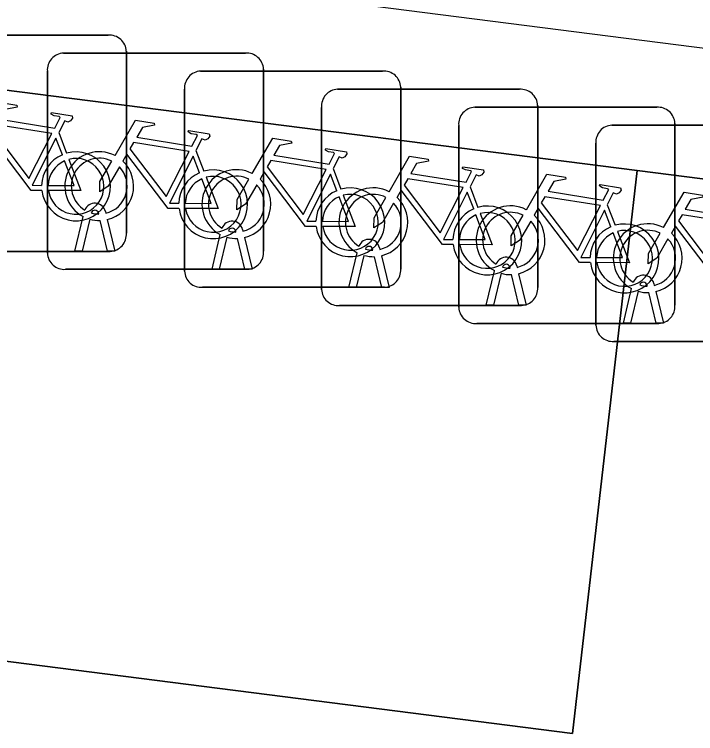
# Model space of a CAD drawing. Extents: x 160663 to 161506, y 382245 to 383291.
# Drawn here: x 160882.503 to 160885.651, y 383228.95 to 383232.274 of the extents above; entities that cross this region are included whole.
import ezdxf

# ---------------------------------------------------------------- set-up
doc = ezdxf.new("R2010")
doc.units = 0
for name, color, linetype in [('IMGEO_Fietsenrek', 7, 'Continuous'), ('IMGEO_Groenvoorziening', 7, 'Continuous'), ('IMGEO_Haag', 7, 'Continuous'), ('IMGEO_Hek', 7, 'Continuous'), ('IMGEO_Parkeervlak_open', 7, 'Continuous'), ('IMGEO_Voetgangersgebied_open', 7, 'Continuous')]:
    doc.layers.add(name, color=color, linetype=linetype)

msp = doc.modelspace()

# ---------------------------------------------------------------- linework, layer by layer
at = {"layer": 'IMGEO_Fietsenrek'}
for p, q in [((160882.0959, 383232.1775), (160882.9368, 383232.1775)), ((160882.9368, 383232.1775), (160882.0959, 383232.1775)), ((160883.0205, 383232.1031), (160883.0205, 383231.2622)), ((160883.0205, 383231.2622), (160883.0205, 383232.1031)), ((160882.7299, 383232.0945), (160883.5708, 383232.0945)), ((160883.5708, 383232.0945), (160882.7299, 383232.0945)), ((160882.6555, 383231.1699), (160882.6555, 383232.0108)), ((160882.6555, 383232.0108), (160882.6555, 383231.1699)), ((160883.3639, 383232.0115), (160884.2048, 383232.0115)), ((160884.2048, 383232.0115), (160883.3639, 383232.0115)), ((160883.6545, 383232.0201), (160883.6545, 383231.1792)), ((160883.6545, 383231.1792), (160883.6545, 383232.0201)), ((160884.2885, 383231.9371), (160884.2885, 383231.0962)), ((160884.2885, 383231.0962), (160884.2885, 383231.9371)), ((160883.2895, 383231.0869), (160883.2895, 383231.9278)), ((160883.2895, 383231.9278), (160883.2895, 383231.0869)), ((160883.9969, 383231.9275), (160884.8378, 383231.9275)), ((160884.8378, 383231.9275), (160883.9969, 383231.9275)), ((160883.9225, 383231.0029), (160883.9225, 383231.8438)), ((160883.9225, 383231.8438), (160883.9225, 383231.0029)), ((160884.6309, 383231.8445), (160885.4718, 383231.8445)), ((160885.4718, 383231.8445), (160884.6309, 383231.8445)), ((160884.9215, 383231.8531), (160884.9215, 383231.0122)), ((160884.9215, 383231.0122), (160884.9215, 383231.8531)), ((160885.5555, 383231.7701), (160885.5555, 383230.9292)), ((160885.5555, 383230.9292), (160885.5555, 383231.7701)), ((160884.5565, 383230.9199), (160884.5565, 383231.7608)), ((160884.5565, 383231.7608), (160884.5565, 383230.9199)), ((160885.2649, 383231.7615), (160886.1058, 383231.7615)), ((160886.1058, 383231.7615), (160885.2649, 383231.7615)), ((160882.7082, 383231.7272), (160882.7445, 383231.632)), ((160885.1905, 383230.8369), (160885.1905, 383231.6778)), ((160885.1905, 383231.6778), (160885.1905, 383230.8369)), ((160883.3422, 383231.6442), (160883.3785, 383231.549)), ((160883.9762, 383231.5612), (160884.0125, 383231.466)), ((160884.6092, 383231.4772), (160884.6455, 383231.382)), ((160885.2432, 383231.3942), (160885.2795, 383231.299)), ((160882.7825, 383231.1793), (160882.8208, 383231.3393)), ((160882.8929, 383231.3509), (160882.8919, 383231.3552)), ((160882.9236, 383231.3624), (160882.9254, 383231.3545)), ((160882.8512, 383231.3271), (160882.8159, 383231.1793)), ((160882.934, 383231.1793), (160882.9001, 383231.321)), ((160882.9324, 383231.3253), (160882.9674, 383231.1793)), ((160883.5269, 383231.2679), (160883.5259, 383231.2722)), ((160883.5576, 383231.2794), (160883.5594, 383231.2715)), ((160883.4165, 383231.0963), (160883.4548, 383231.2563)), ((160883.4852, 383231.2441), (160883.4499, 383231.0963)), ((160883.568, 383231.0963), (160883.5341, 383231.238)), ((160883.5664, 383231.2423), (160883.6014, 383231.0963)), ((160882.9461, 383231.1785), (160882.1052, 383231.1785)), ((160882.1052, 383231.1785), (160882.9461, 383231.1785)), ((160882.8159, 383231.1793), (160882.7825, 383231.1793)), ((160882.9674, 383231.1793), (160882.934, 383231.1793)), ((160884.0495, 383231.0123), (160884.0878, 383231.1723)), ((160884.1599, 383231.1839), (160884.1589, 383231.1882)), ((160884.1906, 383231.1954), (160884.1924, 383231.1875)), ((160884.1182, 383231.1601), (160884.0829, 383231.0123)), ((160884.201, 383231.0123), (160884.1671, 383231.154)), ((160884.1994, 383231.1583), (160884.2344, 383231.0123)), ((160884.7939, 383231.1009), (160884.7929, 383231.1052)), ((160884.8246, 383231.1124), (160884.8264, 383231.1045)), ((160883.5801, 383231.0955), (160882.7392, 383231.0955)), ((160882.7392, 383231.0955), (160883.5801, 383231.0955)), ((160883.4499, 383231.0963), (160883.4165, 383231.0963)), ((160883.6014, 383231.0963), (160883.568, 383231.0963)), ((160884.6835, 383230.9293), (160884.7218, 383231.0893)), ((160884.7522, 383231.0771), (160884.7169, 383230.9293)), ((160884.835, 383230.9293), (160884.8011, 383231.071)), ((160884.8334, 383231.0753), (160884.8684, 383230.9293)), ((160884.2141, 383231.0125), (160883.3732, 383231.0125)), ((160883.3732, 383231.0125), (160884.2141, 383231.0125)), ((160884.0829, 383231.0123), (160884.0495, 383231.0123)), ((160884.2344, 383231.0123), (160884.201, 383231.0123)), ((160885.3175, 383230.8463), (160885.3558, 383231.0063)), ((160885.4279, 383231.0179), (160885.4269, 383231.0222)), ((160885.4586, 383231.0294), (160885.4604, 383231.0215)), ((160885.3862, 383230.9941), (160885.3509, 383230.8463)), ((160885.469, 383230.8463), (160885.4351, 383230.988)), ((160885.4674, 383230.9923), (160885.5024, 383230.8463)), ((160884.8471, 383230.9285), (160884.0062, 383230.9285)), ((160884.0062, 383230.9285), (160884.8471, 383230.9285)), ((160884.7169, 383230.9293), (160884.6835, 383230.9293)), ((160884.8684, 383230.9293), (160884.835, 383230.9293)), ((160885.4811, 383230.8455), (160884.6402, 383230.8455)), ((160884.6402, 383230.8455), (160885.4811, 383230.8455)), ((160885.3509, 383230.8463), (160885.3175, 383230.8463)), ((160885.5024, 383230.8463), (160885.469, 383230.8463)), ((160886.1151, 383230.7625), (160885.2742, 383230.7625)), ((160885.2742, 383230.7625), (160886.1151, 383230.7625))]:
    msp.add_line(p, q, dxfattribs=at)
for points in [[(160882.3341, 383231.7042), (160882.4288, 383231.8677), (160882.515, 383231.8539), (160882.5167, 383231.8452), (160882.4606, 383231.8343), (160882.4344, 383231.789), (160882.6896, 383231.7482)], [(160882.6896, 383231.7482), (160882.7146, 383231.797), (160882.7095, 383231.801), (160882.6863, 383231.8047), (160882.6736, 383231.8122), (160882.6726, 383231.8153), (160882.6748, 383231.8199), (160882.7696, 383231.8048), (160882.7719, 383231.7945), (160882.7625, 383231.7821), (160882.7501, 383231.7757), (160882.7356, 383231.7819), (160882.7082, 383231.7272)], [(160882.9681, 383231.6212), (160883.0628, 383231.7847), (160883.149, 383231.7709), (160883.1507, 383231.7622), (160883.0946, 383231.7513), (160883.0684, 383231.706), (160883.3236, 383231.6652)], [(160882.6767, 383231.723), (160882.4199, 383231.764), (160882.4032, 383231.7352), (160882.5702, 383231.5149), (160882.6767, 383231.723)], [(160883.3236, 383231.6652), (160883.3486, 383231.714), (160883.3435, 383231.718), (160883.3203, 383231.7217), (160883.3076, 383231.7292), (160883.3066, 383231.7323), (160883.3088, 383231.7369), (160883.4036, 383231.7218), (160883.4059, 383231.7115), (160883.3965, 383231.6991), (160883.3841, 383231.6927), (160883.3696, 383231.6989), (160883.3422, 383231.6442)], [(160882.6298, 383231.4595), (160882.5801, 383231.4596), (160882.3894, 383231.7113), (160882.3704, 383231.6785)], [(160882.7247, 383231.625), (160882.6954, 383231.7018), (160882.586, 383231.4837), (160882.6287, 383231.4836)], [(160883.6021, 383231.5382), (160883.6968, 383231.7017), (160883.783, 383231.6879), (160883.7847, 383231.6792), (160883.7286, 383231.6683), (160883.7024, 383231.623), (160883.9576, 383231.5822)], [(160883.3107, 383231.64), (160883.0539, 383231.681), (160883.0372, 383231.6522), (160883.2042, 383231.4319), (160883.3107, 383231.64)], [(160883.9576, 383231.5822), (160883.9826, 383231.631), (160883.9775, 383231.635), (160883.9543, 383231.6387), (160883.9416, 383231.6462), (160883.9406, 383231.6493), (160883.9428, 383231.6539), (160884.0376, 383231.6388), (160884.0399, 383231.6285), (160884.0305, 383231.6161), (160884.0181, 383231.6097), (160884.0036, 383231.6159), (160883.9762, 383231.5612)], [(160882.7552, 383231.6038), (160882.8102, 383231.4592), (160882.6601, 383231.4595)], [(160883.2638, 383231.3765), (160883.2141, 383231.3766), (160883.0234, 383231.6283), (160883.0044, 383231.5955)], [(160883.3587, 383231.542), (160883.3294, 383231.6188), (160883.22, 383231.4007), (160883.2627, 383231.4006)], [(160884.2351, 383231.4542), (160884.3298, 383231.6177), (160884.416, 383231.6039), (160884.4177, 383231.5952), (160884.3616, 383231.5843), (160884.3354, 383231.539), (160884.5906, 383231.4982)], [(160882.6587, 383231.4835), (160882.7786, 383231.4833), (160882.7354, 383231.5969)], [(160882.9888, 383231.5687), (160882.9372, 383231.4795), (160882.8973, 383231.4535), (160882.8985, 383231.501), (160882.953, 383231.5952)], [(160883.9447, 383231.557), (160883.6879, 383231.598), (160883.6712, 383231.5692), (160883.8382, 383231.3489), (160883.9447, 383231.557)], [(160884.5906, 383231.4982), (160884.6156, 383231.547), (160884.6105, 383231.551), (160884.5873, 383231.5547), (160884.5746, 383231.5622), (160884.5736, 383231.5653), (160884.5758, 383231.5699), (160884.6706, 383231.5548), (160884.6729, 383231.5445), (160884.6635, 383231.5321), (160884.6511, 383231.5257), (160884.6366, 383231.5319), (160884.6092, 383231.4772)], [(160883.8978, 383231.2935), (160883.8481, 383231.2936), (160883.6574, 383231.5453), (160883.6384, 383231.5125)], [(160883.9927, 383231.459), (160883.9634, 383231.5358), (160883.854, 383231.3177), (160883.8967, 383231.3176)], [(160884.8691, 383231.3712), (160884.9638, 383231.5347), (160885.05, 383231.5209), (160885.0517, 383231.5122), (160884.9956, 383231.5013), (160884.9694, 383231.456), (160885.2246, 383231.4152)], [(160883.2927, 383231.4005), (160883.4126, 383231.4003), (160883.3694, 383231.5139)], [(160883.3892, 383231.5208), (160883.4442, 383231.3762), (160883.2941, 383231.3765)], [(160883.6228, 383231.4857), (160883.5712, 383231.3965), (160883.5313, 383231.3705), (160883.5325, 383231.418), (160883.587, 383231.5122)], [(160884.5777, 383231.473), (160884.3209, 383231.514), (160884.3042, 383231.4852), (160884.4712, 383231.2649), (160884.5777, 383231.473)], [(160885.2246, 383231.4152), (160885.2496, 383231.464), (160885.2445, 383231.468), (160885.2213, 383231.4717), (160885.2086, 383231.4792), (160885.2076, 383231.4823), (160885.2098, 383231.4869), (160885.3046, 383231.4718), (160885.3069, 383231.4615), (160885.2975, 383231.4491), (160885.2851, 383231.4427), (160885.2706, 383231.4489), (160885.2432, 383231.3942)], [(160884.0232, 383231.4378), (160884.0782, 383231.2932), (160883.9281, 383231.2935)], [(160884.5308, 383231.2095), (160884.4811, 383231.2096), (160884.2904, 383231.4613), (160884.2714, 383231.4285)], [(160884.6257, 383231.375), (160884.5964, 383231.4518), (160884.487, 383231.2337), (160884.5297, 383231.2336)], [(160885.5031, 383231.2882), (160885.5978, 383231.4517), (160885.684, 383231.4379), (160885.6857, 383231.4292), (160885.6296, 383231.4183), (160885.6034, 383231.373), (160885.8586, 383231.3322)], [(160883.9267, 383231.3175), (160884.0466, 383231.3173), (160884.0034, 383231.4309)], [(160884.2558, 383231.4017), (160884.2042, 383231.3125), (160884.1643, 383231.2865), (160884.1655, 383231.334), (160884.22, 383231.4282)], [(160885.2117, 383231.39), (160884.9549, 383231.431), (160884.9382, 383231.4022), (160885.1052, 383231.1819), (160885.2117, 383231.39)], [(160885.1648, 383231.1265), (160885.1151, 383231.1266), (160884.9244, 383231.3783), (160884.9054, 383231.3455)], [(160885.2597, 383231.292), (160885.2304, 383231.3688), (160885.121, 383231.1507), (160885.1637, 383231.1506)], [(160884.5597, 383231.2335), (160884.6796, 383231.2333), (160884.6364, 383231.3469)], [(160884.6562, 383231.3538), (160884.7112, 383231.2092), (160884.5611, 383231.2095)], [(160884.8898, 383231.3187), (160884.8382, 383231.2295), (160884.7983, 383231.2035), (160884.7995, 383231.251), (160884.854, 383231.3452)], [(160885.8457, 383231.307), (160885.5889, 383231.348), (160885.5722, 383231.3192), (160885.7392, 383231.0989), (160885.8457, 383231.307)], [(160885.2902, 383231.2708), (160885.3452, 383231.1262), (160885.1951, 383231.1265)], [(160885.7988, 383231.0435), (160885.7491, 383231.0436), (160885.5584, 383231.2953), (160885.5394, 383231.2625)], [(160885.1937, 383231.1505), (160885.3136, 383231.1503), (160885.2704, 383231.2639)], [(160885.5238, 383231.2357), (160885.4722, 383231.1465), (160885.4323, 383231.1205), (160885.4335, 383231.168), (160885.488, 383231.2622)]]:
    msp.add_lwpolyline(points, dxfattribs=at)
for centre, radius, start, end in [((160882.9426, 383232.0998), 0.0779, 2.4484, 94.2845), ((160882.9426, 383232.0998), 0.0779, 2.4484, 94.2845), ((160882.7332, 383232.0166), 0.0779, 92.4484, 184.2845), ((160882.7332, 383232.0166), 0.0779, 92.4484, 184.2845), ((160883.5766, 383232.0168), 0.0779, 2.4484, 94.2845), ((160883.5766, 383232.0168), 0.0779, 2.4484, 94.2845), ((160883.3672, 383231.9336), 0.0779, 92.4484, 184.2845), ((160883.3672, 383231.9336), 0.0779, 92.4484, 184.2845), ((160884.2106, 383231.9338), 0.0779, 2.4484, 94.2845), ((160884.2106, 383231.9338), 0.0779, 2.4484, 94.2845), ((160884.0002, 383231.8496), 0.0779, 92.4484, 184.2845), ((160884.0002, 383231.8496), 0.0779, 92.4484, 184.2845), ((160884.8436, 383231.8498), 0.0779, 2.4484, 94.2845), ((160884.8436, 383231.8498), 0.0779, 2.4484, 94.2845), ((160884.6342, 383231.7666), 0.0779, 92.4484, 184.2845), ((160884.6342, 383231.7666), 0.0779, 92.4484, 184.2845), ((160885.4776, 383231.7668), 0.0779, 2.4484, 94.2845), ((160885.4776, 383231.7668), 0.0779, 2.4484, 94.2845), ((160885.2682, 383231.6836), 0.0779, 92.4484, 184.2845), ((160885.2682, 383231.6836), 0.0779, 92.4484, 184.2845), ((160882.7877, 383231.4789), 0.159, 187.0065, 105.7708), ((160882.8951, 383231.4799), 0.159, 62.6766, 242.1369), ((160882.7877, 383231.4789), 0.159, 113.3408, 178.3217), ((160882.7877, 383231.4789), 0.129, 188.6715, 104.5883), ((160882.8951, 383231.4799), 0.129, 63.3192, 238.903), ((160882.7877, 383231.4789), 0.129, 113.923, 177.9556), ((160882.8951, 383231.4799), 0.129, 283.6043, 43.4302), ((160882.8951, 383231.4799), 0.159, 283.5766, 46.6042), ((160883.4217, 383231.3959), 0.159, 113.3408, 178.3217), ((160883.4217, 383231.3959), 0.159, 187.0065, 105.7708), ((160883.5291, 383231.3969), 0.159, 62.6766, 242.1369), ((160883.4217, 383231.3959), 0.129, 113.923, 177.9556), ((160883.4217, 383231.3959), 0.129, 188.6715, 104.5883), ((160883.5291, 383231.3969), 0.129, 63.3192, 238.903), ((160883.5291, 383231.3969), 0.159, 283.5766, 46.6042), ((160883.5291, 383231.3969), 0.129, 283.6043, 43.4302), ((160884.0557, 383231.3129), 0.159, 187.0065, 105.7708), ((160884.1621, 383231.3129), 0.159, 62.6766, 242.1369), ((160884.0557, 383231.3129), 0.159, 113.3408, 178.3217), ((160884.0557, 383231.3129), 0.129, 188.6715, 104.5883), ((160884.1621, 383231.3129), 0.129, 63.3192, 238.903), ((160884.0557, 383231.3129), 0.129, 113.923, 177.9556), ((160884.1621, 383231.3129), 0.129, 283.6043, 43.4302), ((160884.1621, 383231.3129), 0.159, 283.5766, 46.6042), ((160882.8749, 383231.3513), 0.0499, 12.8025, 158.6934), ((160882.8749, 383231.3513), 0.0174, 12.8025, 163.4502), ((160884.6887, 383231.2289), 0.159, 113.3408, 178.3217), ((160884.6887, 383231.2289), 0.159, 187.0065, 105.7708), ((160884.7961, 383231.2299), 0.159, 62.6766, 242.1369), ((160882.8951, 383231.4799), 0.129, 253.415, 269.0204), ((160884.6887, 383231.2289), 0.129, 113.923, 177.9556), ((160884.6887, 383231.2289), 0.129, 188.6715, 104.5883), ((160884.7961, 383231.2299), 0.129, 63.3192, 238.903), ((160884.7961, 383231.2299), 0.159, 283.5766, 46.6042), ((160882.8951, 383231.4799), 0.159, 253.9967, 271.7867), ((160883.5089, 383231.2683), 0.0499, 12.8025, 158.6934), ((160884.7961, 383231.2299), 0.129, 283.6043, 43.4302), ((160885.3227, 383231.1459), 0.159, 187.0065, 105.7708), ((160885.4301, 383231.1469), 0.159, 62.6766, 242.1369), ((160883.5089, 383231.2683), 0.0174, 12.8025, 163.4502), ((160883.5291, 383231.3969), 0.129, 253.415, 269.0204), ((160885.3227, 383231.1459), 0.159, 113.3408, 178.3217), ((160885.3227, 383231.1459), 0.129, 188.6715, 104.5883), ((160885.4301, 383231.1469), 0.129, 63.3192, 238.903), ((160882.9428, 383231.2564), 0.0779, 272.4484, 4.2845), ((160882.9428, 383231.2564), 0.0779, 272.4484, 4.2845), ((160883.5291, 383231.3969), 0.159, 253.9967, 271.7867), ((160885.3227, 383231.1459), 0.129, 113.923, 177.9556), ((160885.4301, 383231.1469), 0.129, 283.6043, 43.4302), ((160885.4301, 383231.1469), 0.159, 283.5766, 46.6042), ((160884.1419, 383231.1843), 0.0499, 12.8025, 158.6934), ((160882.7334, 383231.1732), 0.0779, 182.4484, 274.2845), ((160882.7334, 383231.1732), 0.0779, 182.4484, 274.2845), ((160883.5768, 383231.1734), 0.0779, 272.4484, 4.2845), ((160883.5768, 383231.1734), 0.0779, 272.4484, 4.2845), ((160884.1419, 383231.1843), 0.0174, 12.8025, 163.4502), ((160884.1621, 383231.3129), 0.129, 253.415, 269.0204), ((160884.1621, 383231.3129), 0.159, 253.9967, 271.7867), ((160884.7759, 383231.1013), 0.0499, 12.8025, 158.6934), ((160884.7759, 383231.1013), 0.0174, 12.8025, 163.4502), ((160884.7961, 383231.2299), 0.129, 253.415, 269.0204), ((160883.3674, 383231.0902), 0.0779, 182.4484, 274.2845), ((160883.3674, 383231.0902), 0.0779, 182.4484, 274.2845), ((160884.2108, 383231.0904), 0.0779, 272.4484, 4.2845), ((160884.2108, 383231.0904), 0.0779, 272.4484, 4.2845), ((160884.7961, 383231.2299), 0.159, 253.9967, 271.7867), ((160885.4099, 383231.0183), 0.0499, 12.8025, 158.6934), ((160884.0004, 383231.0062), 0.0779, 182.4484, 274.2845), ((160884.0004, 383231.0062), 0.0779, 182.4484, 274.2845), ((160884.8438, 383231.0064), 0.0779, 272.4484, 4.2845), ((160884.8438, 383231.0064), 0.0779, 272.4484, 4.2845), ((160885.4099, 383231.0183), 0.0174, 12.8025, 163.4502), ((160885.4301, 383231.1469), 0.129, 253.415, 269.0204), ((160885.4301, 383231.1469), 0.159, 253.9967, 271.7867), ((160884.6344, 383230.9232), 0.0779, 182.4484, 274.2845), ((160884.6344, 383230.9232), 0.0779, 182.4484, 274.2845), ((160885.4778, 383230.9234), 0.0779, 272.4484, 4.2845), ((160885.4778, 383230.9234), 0.0779, 272.4484, 4.2845), ((160885.2684, 383230.8402), 0.0779, 182.4484, 274.2845), ((160885.2684, 383230.8402), 0.0779, 182.4484, 274.2845)]:
    msp.add_arc(centre, radius, start, end, dxfattribs=at)
at = {"layer": 'IMGEO_Groenvoorziening'}
msp.add_lwpolyline([(160870.16, 383233.492), (160871.009, 383233.384), (160885.381, 383231.552), (160894.729, 383230.36)], dxfattribs=at)
at = {"layer": 'IMGEO_Haag'}
msp.add_lwpolyline([(160870.16, 383233.492), (160871.009, 383233.384), (160885.381, 383231.552), (160894.729, 383230.36)], dxfattribs=at)
at = {"layer": 'IMGEO_Hek'}
msp.add_lwpolyline([(160870.379, 383234.07), (160894.286, 383231.023)], dxfattribs=at)
at = {"layer": 'IMGEO_Parkeervlak_open'}
msp.add_lwpolyline([(160871.009, 383233.384), (160870.69, 383230.787), (160885.083, 383228.95), (160885.343, 383231.216), (160885.381, 383231.552)], close=True, dxfattribs=at)
at = {"layer": 'IMGEO_Voetgangersgebied_open'}
msp.add_lwpolyline([(160894.729, 383230.36), (160885.381, 383231.552), (160885.343, 383231.216), (160885.083, 383228.95), (160870.69, 383230.787), (160871.009, 383233.384), (160870.16, 383233.492)], dxfattribs=at)

doc.saveas('drawing.dxf')
